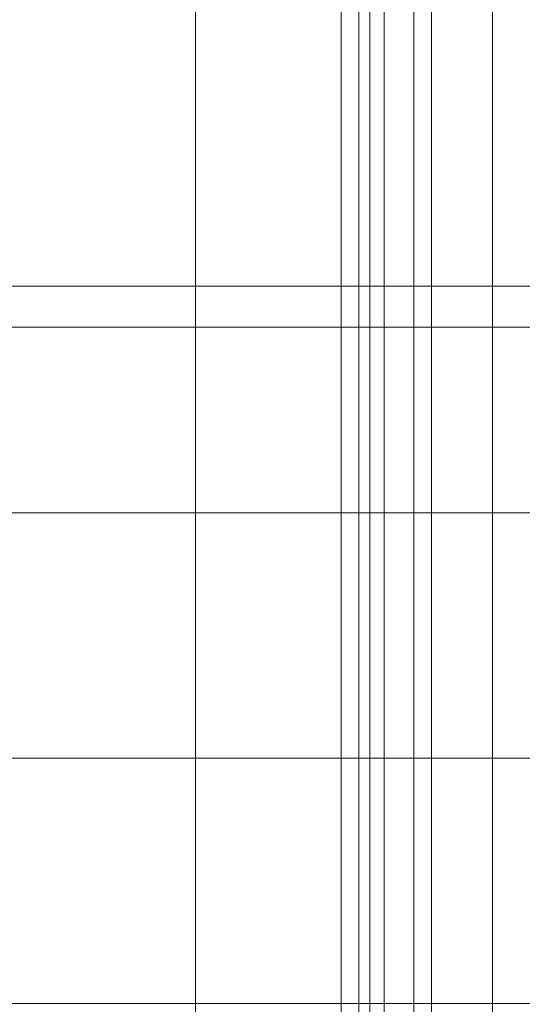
# Model space of a CAD drawing. Header units: millimetres. Extents: x -1970 to 61924, y -58230 to 6847.
# Tile 394 of 656: x 8265 to 8532, y -18130 to -17609. Entities that reach past the tile are written whole.
import ezdxf

# ---------------------------------------------------------------- set-up
doc = ezdxf.new("R2010")
doc.units = ezdxf.units.MM
doc.layers.add('superior_C01', color=7, linetype='Continuous', lineweight=0)
doc.layers.add('superior_mezcladora', color=7, linetype='Continuous', lineweight=0)

msp = doc.modelspace()

# ---------------------------------------------------------------- linework, layer by layer
at = {"layer": 'superior_C01'}
for p, q in [((8435.575, -17550), (8435.575, -18450)), ((8445.011, -18450), (8445.011, -17550)), ((8474.093, -18450), (8474.093, -17550)), ((8483.53, -17550), (8483.53, -18450)), ((1103.221, -17750), (10242.208, -17750)), ((10243.564, -17750), (1104.577, -17750)), ((8144.954, -17771.702), (8578.496, -17771.702)), ((8580.104, -17771.702), (8146.562, -17771.702)), ((8163.398, -17870), (8596.941, -17870)), ((8598.549, -17870), (8165.006, -17870)), ((8163.398, -18000), (8596.941, -18000)), ((8598.549, -18000), (8165.006, -18000)), ((8163.398, -18130), (8596.941, -18130)), ((8598.549, -18130), (8165.006, -18130))]:
    msp.add_line(p, q, dxfattribs=at)
at = {"layer": 'superior_mezcladora'}
for p, q in [((8450.881, -17250), (8450.881, -18750)), ((8458.381, -18750), (8458.381, -17250)), ((8515.881, -18750), (8515.881, -17250)), ((8358.381, -18600), (8358.381, -17400))]:
    msp.add_line(p, q, dxfattribs=at)

doc.saveas('drawing.dxf')
